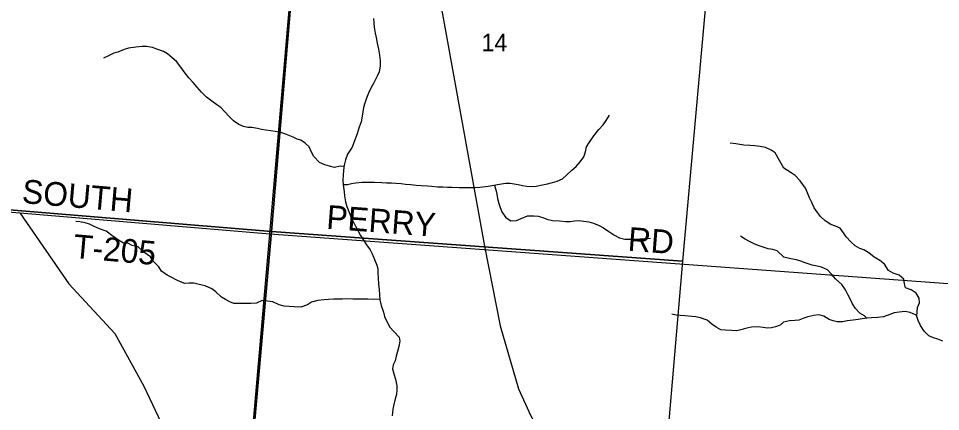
# Model space of a CAD drawing. Extents: x 0 to 42.5, y 0 to 22.
# Drawn here: x 7.006 to 8.111, y 16.947 to 17.417 of the extents above; entities that cross this region are included whole.
import ezdxf

# ---------------------------------------------------------------- set-up
doc = ezdxf.new("R2010")
doc.units = 0
for name, color, linetype in [('GM_X_County_Road', 7, 'Continuous'), ('GM_X_Major_River', 7, 'Continuous'), ('GM_X_Minor_River', 7, 'Continuous'), ('GM_X_Rail_Line', 7, 'Continuous'), ('GM_X_Section', 7, 'Continuous'), ('GM_X_Section_Text', 7, 'Continuous'), ('GM_X_State_Route', 7, 'Continuous'), ('GM_X_Township_Road', 7, 'Continuous'), ('GM_X_Township_Road_Text', 7, 'Continuous')]:
    doc.layers.add(name, color=color, linetype=linetype)

msp = doc.modelspace()

# ---------------------------------------------------------------- linework, layer by layer
at = {"layer": 'GM_X_County_Road'}
msp.add_lwpolyline([(7.2714, 16.747), (7.3073, 17.1594), (7.3439, 17.5804)], dxfattribs=at)
at = {"layer": 'GM_X_Major_River'}
msp.add_lwpolyline([(7.4318, 17.4172), (7.432, 17.4121), (7.4327, 17.4068), (7.4339, 17.3994), (7.4348, 17.3944), (7.4361, 17.3878), (7.4378, 17.3803), (7.439, 17.3733), (7.4395, 17.3668), (7.4397, 17.36), (7.4384, 17.3534), (7.4362, 17.3482), (7.4322, 17.3403), (7.4291, 17.3344), (7.4259, 17.3278), (7.4232, 17.3217), (7.4213, 17.3157), (7.4199, 17.3104), (7.4189, 17.3054), (7.4182, 17.3001), (7.4168, 17.2933), (7.4147, 17.2869), (7.4122, 17.2791), (7.4101, 17.2738), (7.4078, 17.2677), (7.406, 17.263), (7.4005, 17.2547), (7.3982, 17.248), (7.3964, 17.2416), (7.3956, 17.2355), (7.3952, 17.2296), (7.395, 17.2232), (7.3952, 17.2179), (7.3964, 17.2097), (7.3971, 17.2049), (7.3982, 17.1975), (7.3999, 17.1922), (7.402, 17.1861), (7.4047, 17.1798), (7.4077, 17.1735), (7.4102, 17.1687), (7.4129, 17.1632), (7.4161, 17.1573), (7.4198, 17.1518), (7.4234, 17.1464), (7.4278, 17.1401), (7.4302, 17.1354), (7.4331, 17.1287), (7.4358, 17.122), (7.4367, 17.1173), (7.4369, 17.1123), (7.4371, 17.1068), (7.4378, 17.0988), (7.4384, 17.0928), (7.4387, 17.0863), (7.4391, 17.0804), (7.441, 17.0737), (7.4435, 17.0657), (7.4448, 17.0604), (7.4471, 17.0551), (7.4513, 17.0478), (7.4562, 17.0423), (7.4623, 17.0358), (7.4631, 17.0308), (7.4621, 17.0244), (7.4606, 17.0185), (7.459, 17.0128), (7.4575, 17.0073), (7.4554, 17.0024), (7.4546, 16.9977), (7.4559, 16.9918), (7.4582, 16.9855), (7.4597, 16.9775), (7.4597, 16.9727), (7.4591, 16.9669), (7.4578, 16.9617), (7.4562, 16.9549), (7.4549, 16.9496), (7.4539, 16.9416)], dxfattribs=at)
at = {"layer": 'GM_X_Minor_River'}
for points in [[(7.3962, 17.2401), (7.3918, 17.2403), (7.3849, 17.2386), (7.379, 17.2402), (7.3735, 17.2421), (7.3668, 17.2449), (7.3603, 17.2519), (7.3576, 17.2573), (7.3548, 17.2634), (7.3498, 17.2678), (7.3448, 17.2714), (7.3401, 17.2726), (7.3353, 17.2751), (7.3276, 17.2782), (7.32, 17.2809), (7.3137, 17.2817), (7.3087, 17.2825), (7.3028, 17.2833), (7.2976, 17.2843), (7.2927, 17.2853), (7.286, 17.2865), (7.2812, 17.2867), (7.276, 17.2879), (7.2703, 17.2902), (7.2638, 17.2946), (7.2592, 17.2996), (7.2535, 17.3053), (7.2489, 17.3107), (7.2441, 17.3136), (7.2378, 17.3182), (7.2315, 17.3228), (7.2256, 17.3289), (7.2201, 17.3352), (7.2157, 17.3405), (7.2104, 17.3461), (7.205, 17.3532), (7.201, 17.3589), (7.1957, 17.3658), (7.1905, 17.3702), (7.185, 17.3748), (7.1802, 17.3777), (7.172, 17.3804), (7.167, 17.3825), (7.1596, 17.3837), (7.1544, 17.3837), (7.1469, 17.383), (7.1383, 17.3818), (7.133, 17.3799), (7.1255, 17.3769), (7.1207, 17.3758), (7.115, 17.3728), (7.1081, 17.3698)], [(7.3952, 17.2185), (7.3954, 17.2184), (7.4004, 17.2186), (7.4052, 17.2195), (7.4107, 17.2204), (7.4182, 17.2213), (7.4253, 17.2214), (7.4329, 17.2212), (7.4415, 17.2208), (7.4474, 17.2205), (7.4532, 17.2203), (7.4585, 17.2201), (7.4648, 17.2196), (7.4702, 17.2188), (7.4763, 17.2184), (7.483, 17.2178), (7.4889, 17.2174), (7.4966, 17.2167), (7.5018, 17.2163), (7.5084, 17.2157), (7.5149, 17.2155), (7.5203, 17.2154), (7.5255, 17.2152), (7.5343, 17.215), (7.5478, 17.2149), (7.5534, 17.215), (7.5591, 17.2153), (7.5691, 17.2164), (7.576, 17.2175), (7.5825, 17.219), (7.5897, 17.2199), (7.5953, 17.22), (7.6001, 17.2194), (7.6052, 17.2184), (7.6102, 17.2174), (7.6156, 17.2163), (7.6207, 17.216), (7.6268, 17.2166), (7.6343, 17.218), (7.6402, 17.2193), (7.6462, 17.221), (7.6519, 17.2226), (7.658, 17.2254), (7.6628, 17.2294), (7.6693, 17.2356), (7.6745, 17.2401), (7.6795, 17.2454), (7.6839, 17.2517), (7.6858, 17.2575), (7.687, 17.2634), (7.6906, 17.2693), (7.6958, 17.2766), (7.7018, 17.2842), (7.7068, 17.2899), (7.7106, 17.295), (7.7144, 17.3014)], [(7.9235, 17.2381), (7.9131, 17.2565), (7.9081, 17.2597), (7.9014, 17.2628), (7.8949, 17.264), (7.8886, 17.2646), (7.8832, 17.265), (7.8754, 17.2655), (7.8706, 17.2664), (7.8658, 17.2671), (7.8593, 17.268)], [(8.114, 17.0308), (8.108, 17.0334), (8.1028, 17.0348), (8.0973, 17.0371), (8.0915, 17.0428), (8.0873, 17.0496), (8.0843, 17.0557), (8.083, 17.0604), (8.0832, 17.0661), (8.0835, 17.0711), (8.086, 17.0769), (8.0857, 17.0822), (8.0821, 17.0885), (8.0762, 17.0923), (8.0694, 17.0946), (8.068, 17.0997), (8.0671, 17.1051), (8.0618, 17.1098), (8.0544, 17.1123), (8.0489, 17.1153), (8.0442, 17.1229), (8.0383, 17.1275), (8.0317, 17.1315), (8.0252, 17.1366), (8.0195, 17.1403), (8.0146, 17.142), (8.0089, 17.1452), (8.0038, 17.1498), (7.9983, 17.1559), (7.9951, 17.1606), (7.9908, 17.1661), (7.9853, 17.1684), (7.9796, 17.1707), (7.9731, 17.1749), (7.9673, 17.1802), (7.9637, 17.185), (7.9597, 17.1903), (7.9569, 17.1967), (7.9542, 17.2026), (7.9518, 17.2083), (7.9493, 17.214), (7.9432, 17.2228), (7.9372, 17.229), (7.9321, 17.2323), (7.9235, 17.2381)], [(7.5771, 17.2178), (7.5771, 17.2162), (7.579, 17.2093), (7.5805, 17.2015), (7.582, 17.1958), (7.5836, 17.191), (7.5855, 17.1857), (7.5897, 17.1792), (7.5961, 17.175), (7.6032, 17.1753), (7.6086, 17.1776), (7.6162, 17.1809), (7.6239, 17.1811), (7.6289, 17.1805), (7.6348, 17.1791), (7.6396, 17.1771), (7.6464, 17.1754), (7.6545, 17.1749), (7.6621, 17.1741), (7.6673, 17.1743), (7.6725, 17.175), (7.6782, 17.1752), (7.6834, 17.1747), (7.6899, 17.1737), (7.6954, 17.172), (7.7021, 17.1693), (7.7074, 17.1664), (7.7137, 17.162), (7.7199, 17.1583), (7.7267, 17.1545), (7.733, 17.1531), (7.7392, 17.1529), (7.7457, 17.153), (7.751, 17.1534), (7.7566, 17.1539), (7.7636, 17.1542)], [(7.4391, 17.0812), (7.4315, 17.0806), (7.4248, 17.0813), (7.4183, 17.0811), (7.4123, 17.081), (7.4068, 17.081), (7.3999, 17.0814), (7.3945, 17.0813), (7.3888, 17.0813), (7.384, 17.0812), (7.3779, 17.0807), (7.3724, 17.0803), (7.3651, 17.0794), (7.3576, 17.0774), (7.3528, 17.0744), (7.3446, 17.0714), (7.3368, 17.0718), (7.3308, 17.0723), (7.3247, 17.0729), (7.3188, 17.0744), (7.3111, 17.0781), (7.3045, 17.0789), (7.2981, 17.0795), (7.2914, 17.0763), (7.2846, 17.076), (7.271, 17.0761), (7.2645, 17.076), (7.2595, 17.0779), (7.2542, 17.0806), (7.2494, 17.0835), (7.2427, 17.0898), (7.2379, 17.0936), (7.2301, 17.0973), (7.2245, 17.0983), (7.2163, 17.1003), (7.211, 17.1005), (7.2056, 17.1001), (7.2006, 17.1019), (7.1959, 17.1038), (7.1894, 17.1073), (7.1846, 17.11), (7.1775, 17.1146), (7.1743, 17.1198), (7.1678, 17.1266), (7.1644, 17.132), (7.1565, 17.1374), (7.1495, 17.1439), (7.1424, 17.1454), (7.1372, 17.1481), (7.1323, 17.148), (7.126, 17.1518), (7.1183, 17.1572), (7.1115, 17.1624), (7.1034, 17.1655), (7.0969, 17.168), (7.0914, 17.1709), (7.0862, 17.1724), (7.0797, 17.1736), (7.0748, 17.174)], [(7.9234, 17.1316), (7.9155, 17.1392), (7.9101, 17.1406), (7.9046, 17.1416), (7.8998, 17.143), (7.8939, 17.1449), (7.8887, 17.1472), (7.8822, 17.1503), (7.8769, 17.1528), (7.8715, 17.1567)], [(8.023, 17.0585), (8.02, 17.0613), (8.0145, 17.0646), (8.0092, 17.0699), (8.0058, 17.0756), (8.0033, 17.0807), (8.0005, 17.0858), (7.9975, 17.0923), (7.9931, 17.0989), (7.9855, 17.1054), (7.9804, 17.1109), (7.9757, 17.1161), (7.9687, 17.1193), (7.9632, 17.1206), (7.9575, 17.122), (7.9491, 17.1246), (7.944, 17.1267), (7.9385, 17.1283), (7.9317, 17.1294), (7.9234, 17.1316)], [(7.9232, 17.0537), (7.9189, 17.0499), (7.9136, 17.0479), (7.9088, 17.047), (7.9036, 17.0464), (7.8986, 17.0472), (7.8927, 17.048), (7.8845, 17.0475), (7.8774, 17.0461), (7.872, 17.0444), (7.8671, 17.0433), (7.8608, 17.0435), (7.8535, 17.044), (7.8479, 17.0446), (7.8422, 17.0478), (7.8373, 17.0513), (7.8315, 17.0559), (7.8235, 17.0588), (7.818, 17.0602), (7.813, 17.0606), (7.8046, 17.0612), (7.7994, 17.0616), (7.7946, 17.0622), (7.7893, 17.0632)], [(8.083, 17.0604), (8.0822, 17.0621), (8.0748, 17.0652), (8.0687, 17.0663), (8.0617, 17.0658), (8.0558, 17.0647), (8.0503, 17.0628), (8.0429, 17.0601), (8.0361, 17.0594), (8.0285, 17.0588), (8.023, 17.0585), (8.0173, 17.0577), (8.0126, 17.057), (8.0065, 17.0562), (7.9995, 17.0551), (7.994, 17.0542), (7.9875, 17.0542), (7.9826, 17.0553), (7.9779, 17.0568), (7.9714, 17.0608), (7.9652, 17.0624), (7.9595, 17.0618), (7.9522, 17.0601), (7.9475, 17.0586), (7.9414, 17.056), (7.9367, 17.0556), (7.9302, 17.0554), (7.9232, 17.0537)]]:
    msp.add_lwpolyline(points, dxfattribs=at)
at = {"layer": 'GM_X_Rail_Line'}
msp.add_lwpolyline([(7.1679, 18.6952), (7.1875, 18.5321), (7.1959, 18.4941), (7.389, 18.0627), (7.4137, 18.0008), (7.4321, 17.9111), (7.472, 17.6562), (7.5646, 17.1448), (7.5834, 17.0491), (7.6055, 16.9737), (7.6197, 16.9422), (7.7472, 16.7117), (7.7666, 16.6817), (7.7964, 16.6374), (7.9349, 16.5093), (7.976, 16.4699), (7.9885, 16.4565), (7.9926, 16.4444), (7.9907, 16.4281), (7.9835, 16.3244), (7.9483, 15.9349)], dxfattribs=at)
at = {"layer": 'GM_X_Section'}
for points in [[(6.8654, 17.7064), (7.3524, 17.6669), (7.3096, 17.1621), (6.8214, 17.2026)], [(7.3524, 17.6669), (7.8466, 17.6241), (7.8019, 17.1268), (7.3096, 17.1621)], [(7.3096, 17.1621), (7.2655, 16.6662), (6.7762, 16.7046), (6.8214, 17.2026)], [(7.8019, 17.1268), (7.7594, 16.6283), (7.2655, 16.6662), (7.3096, 17.1621)]]:
    msp.add_lwpolyline(points, close=True, dxfattribs=at)
at = {"layer": 'GM_X_State_Route'}
msp.add_lwpolyline([(6.3156, 17.2432), (6.8183, 17.2), (7.0079, 17.1847), (7.0667, 17.0994), (7.1217, 17.04), (7.1566, 16.9771), (7.2629, 16.7523), (7.2714, 16.747), (7.4763, 16.6106), (7.6605, 16.4847), (7.6904, 16.4563), (7.697, 16.446), (7.7094, 16.426), (7.7258, 16.3906), (7.7316, 16.3759), (7.7371, 16.3564), (7.74, 16.3319), (7.7435, 16.2064), (7.7471, 16.1274), (7.7523, 16.0306), (7.7936, 15.9241)], dxfattribs=at)
at = {"layer": 'GM_X_Township_Road'}
for p, q in [((7.0079, 17.1847), (7.3073, 17.1594)), ((7.3073, 17.1594), (7.4496, 17.1488)), ((7.4496, 17.1488), (8.2903, 17.0874))]:
    msp.add_line(p, q, dxfattribs=at)

# ---------------------------------------------------------------- texts
at = {"layer": 'GM_X_Section_Text'}
msp.add_text('14', height=0.02093, rotation=0, dxfattribs=at).set_placement((7.561, 17.3779))
at = {"layer": 'GM_X_Township_Road_Text'}
for s, rotation, p in [('SOUTH', 355.0485, (7.0097, 17.1964)), ('PERRY', 355.7479, (7.3746, 17.1656)), ('RD', 355.5632, (7.7358, 17.1393)), ('T-205', 354.933, (7.071, 17.1307))]:
    msp.add_text(s, height=0.02841, rotation=rotation, dxfattribs=at).set_placement(p)

doc.saveas('drawing.dxf')
